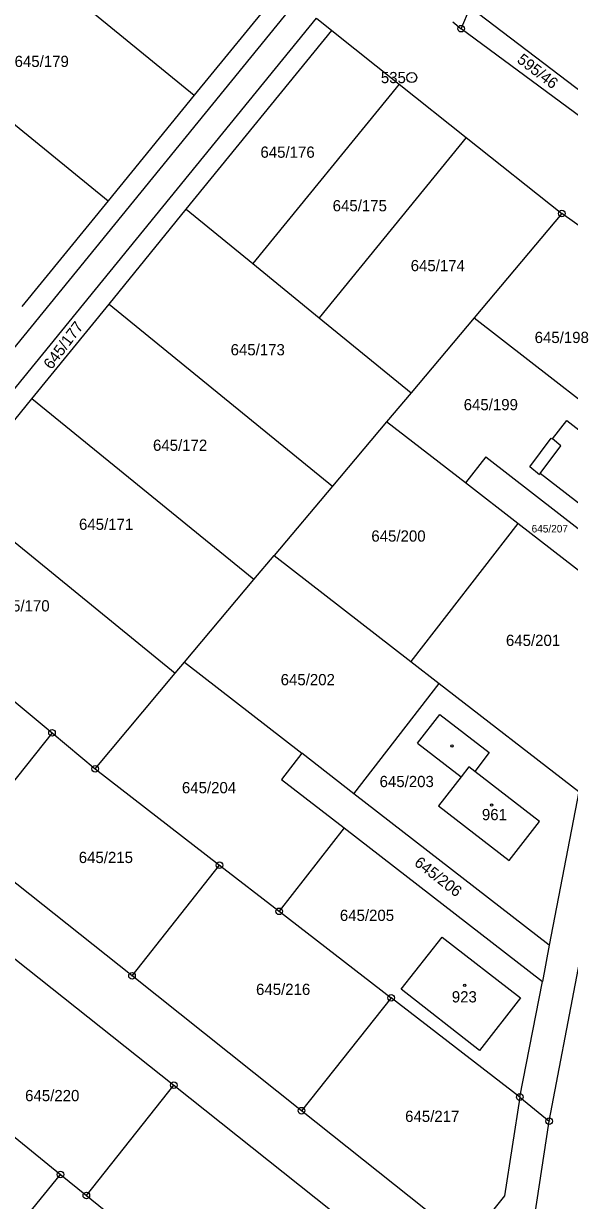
# Model space of a CAD drawing. Extents: x -738131 to -734179, y -1033447 to -1030078.
# Drawn here: x -735741.5 to -735658.8, y -1032709.1 to -1032530.8 of the extents above; entities that cross this region are included whole.
import ezdxf

# ---------------------------------------------------------------- set-up
doc = ezdxf.new("R2010")
doc.units = 0
for name, color, linetype in [('Vrstva 1', 7, 'Continuous'), ('Vrstva 2', 7, 'Continuous'), ('Vrstva 4', 7, 'Continuous'), ('Vrstva 5', 7, 'Continuous'), ('Vrstva 8', 7, 'Continuous')]:
    doc.layers.add(name, color=color, linetype=linetype)

msp = doc.modelspace()

# ---------------------------------------------------------------- linework, layer by layer
at = {"layer": 'Vrstva 1'}
for points in [[(-735749.18, -1032514.31), (-735715.63, -1032541.65)], [(-735702.58, -1032525.63), (-735715.63, -1032541.65)], [(-735700.24, -1032527.51), (-735768.99, -1032611.83)], [(-735675.2, -1032531.59), (-735673.83, -1032528.38)], [(-735649.22, -1032547.12), (-735673.83, -1032528.38)], [(-735765.88, -1032614.34), (-735697.13, -1032530.02)], [(-735697.13, -1032530.02), (-735694.79, -1032531.88)], [(-735676.47, -1032530.53), (-735675.2, -1032531.59)], [(-735759.84, -1032532.28), (-735728.69, -1032557.67)], [(-735716.85, -1032558.95), (-735694.79, -1032531.88)], [(-735694.79, -1032531.88), (-735684.61, -1032539.97)], [(-735650.5, -1032549.86), (-735675.2, -1032531.59)], [(-735684.61, -1032539.97), (-735706.78, -1032567.16)], [(-735684.61, -1032539.97), (-735674.44, -1032548.06)], [(-735715.63, -1032541.65), (-735728.69, -1032557.67)], [(-735674.44, -1032548.06), (-735696.7, -1032575.37)], [(-735674.44, -1032548.06), (-735659.94, -1032559.59)], [(-735728.69, -1032557.67), (-735741.74, -1032573.69)], [(-735728.55, -1032573.29), (-735716.85, -1032558.95)], [(-735716.85, -1032558.95), (-735706.78, -1032567.16)], [(-735659.94, -1032559.59), (-735673.23, -1032575.36)], [(-735636.96, -1032575.9), (-735659.94, -1032559.59)], [(-735706.78, -1032567.16), (-735696.7, -1032575.37)], [(-735740.24, -1032587.63), (-735728.55, -1032573.29)], [(-735728.55, -1032573.29), (-735694.69, -1032600.88)], [(-735696.7, -1032575.37), (-735682.78, -1032586.72)], [(-735673.23, -1032575.36), (-735682.78, -1032586.72)], [(-735673.23, -1032575.36), (-735645.02, -1032597.27)], [(-735751.92, -1032601.97), (-735740.24, -1032587.63)], [(-735706.61, -1032615.04), (-735740.24, -1032587.63)], [(-735682.78, -1032586.72), (-735686.5, -1032591.14)], [(-735686.5, -1032591.14), (-735694.69, -1032600.88)], [(-735674.55, -1032600.39), (-735686.5, -1032591.14)], [(-735661.39, -1032593.73), (-735659.19, -1032590.91)], [(-735659.19, -1032590.91), (-735649.78, -1032598.25)], [(-735664.82, -1032597.96), (-735661.57, -1032593.59)], [(-735661.57, -1032593.59), (-735661.39, -1032593.73)], [(-735671.49, -1032596.44), (-735674.55, -1032600.39)], [(-735671.49, -1032596.44), (-735649.81, -1032613.23)], [(-735663.35, -1032599.14), (-735664.82, -1032597.96)], [(-735663.21, -1032598.96), (-735663.35, -1032599.14)], [(-735655.2, -1032605.19), (-735663.21, -1032598.96)], [(-735694.69, -1032600.88), (-735703.54, -1032611.4)], [(-735666.64, -1032606.51), (-735674.55, -1032600.39)], [(-735751.92, -1032601.97), (-735718.51, -1032629.19)], [(-735666.64, -1032606.51), (-735682.85, -1032627.43)], [(-735651.16, -1032618.51), (-735666.64, -1032606.51)], [(-735706.61, -1032615.04), (-735703.54, -1032611.4)], [(-735703.54, -1032611.4), (-735682.85, -1032627.43)], [(-735717.14, -1032627.55), (-735706.61, -1032615.04)], [(-735763.57, -1032616.26), (-735737.19, -1032638.25)], [(-735718.51, -1032629.19), (-735717.14, -1032627.55)], [(-735717.14, -1032627.55), (-735699.35, -1032641.34)], [(-735682.85, -1032627.43), (-735678.53, -1032630.78)], [(-735730.67, -1032643.69), (-735718.51, -1032629.19)], [(-735691.45, -1032647.46), (-735678.53, -1032630.78)], [(-735678.53, -1032630.78), (-735657.4, -1032647.13)], [(-735661.86, -1032697.05), (-735649.31, -1032631.3)], [(-735681.8, -1032639.8), (-735678.43, -1032635.45)], [(-735678.43, -1032635.45), (-735670.94, -1032641.23)], [(-735737.19, -1032638.25), (-735750.44, -1032654.92)], [(-735737.19, -1032638.25), (-735730.67, -1032643.69)], [(-735681.8, -1032639.8), (-735675.21, -1032644.89)], [(-735699.35, -1032641.34), (-735702.42, -1032645.29)], [(-735691.45, -1032647.46), (-735699.35, -1032641.34)], [(-735670.94, -1032641.23), (-735673.15, -1032644.08)], [(-735730.67, -1032643.69), (-735711.8, -1032658.29)], [(-735702.42, -1032645.29), (-735692.92, -1032652.64)], [(-735675.21, -1032644.89), (-735678.62, -1032649.28)], [(-735663.33, -1032651.69), (-735673.15, -1032644.08)], [(-735657.4, -1032647.13), (-735661.85, -1032670.39)], [(-735661.85, -1032670.39), (-735691.45, -1032647.46)], [(-735678.62, -1032649.28), (-735667.91, -1032657.57)], [(-735667.91, -1032657.57), (-735663.33, -1032651.69)], [(-735692.92, -1032652.64), (-735702.78, -1032665.27)], [(-735692.92, -1032652.64), (-735662.9, -1032675.9)], [(-735725.07, -1032675.04), (-735750.44, -1032654.92)], [(-735725.07, -1032675.04), (-735711.8, -1032658.29)], [(-735711.8, -1032658.29), (-735702.78, -1032665.27)], [(-735702.78, -1032665.27), (-735685.82, -1032678.36)], [(-735684.27, -1032677.07), (-735678.09, -1032669.18)], [(-735678.09, -1032669.18), (-735666.23, -1032678.4)], [(-735661.85, -1032670.39), (-735662.9, -1032675.9)], [(-735742.82, -1032672.47), (-735718.72, -1032691.62)], [(-735699.39, -1032695.47), (-735725.07, -1032675.04)], [(-735672.42, -1032686.33), (-735684.27, -1032677.07)], [(-735666.32, -1032693.4), (-735662.9, -1032675.9)], [(-735685.82, -1032678.36), (-735699.39, -1032695.47)], [(-735666.32, -1032693.4), (-735685.82, -1032678.36)], [(-735666.23, -1032678.4), (-735672.42, -1032686.33)], [(-735752.99, -1032691.26), (-735735.91, -1032705.13)], [(-735731.99, -1032708.31), (-735718.72, -1032691.62)], [(-735718.72, -1032691.62), (-735692.5, -1032712.44)], [(-735666.32, -1032693.4), (-735668.63, -1032708.38)], [(-735666.32, -1032693.4), (-735661.86, -1032697.05)], [(-735678.36, -1032712.2), (-735699.39, -1032695.47)], [(-735671.11, -1032757.76), (-735661.86, -1032697.05)], [(-735757.55, -1032731.68), (-735735.91, -1032705.13)], [(-735735.91, -1032705.13), (-735731.99, -1032708.31)], [(-735731.99, -1032708.31), (-735718.83, -1032718.99)], [(-735668.63, -1032708.38), (-735672.41, -1032713.13)]]:
    msp.add_lwpolyline(points, dxfattribs=at)
at = {"layer": 'Vrstva 4'}
for points in [[(-735660.1, -1032594.77), (-735661.39, -1032593.73)], [(-735663.21, -1032598.96), (-735660.1, -1032594.77)], [(-735674.04, -1032643.39), (-735675.21, -1032644.89)], [(-735673.15, -1032644.08), (-735674.04, -1032643.39)]]:
    msp.add_lwpolyline(points, dxfattribs=at)
at = {"layer": 'Vrstva 5'}
for centre in [(-735676.61, -1032640.23), (-735670.59, -1032649.17), (-735674.65, -1032676.48)]:
    msp.add_circle(centre, 0.175, dxfattribs=at)
at = {"layer": 'Vrstva 8'}
for centre, radius in [((-735675.2, -1032531.59), 0.5), ((-735675.2, -1032531.59), 0.0303), ((-735682.69, -1032538.99), 0.75), ((-735682.69, -1032538.99), 0.03), ((-735659.94, -1032559.59), 0.5), ((-735659.94, -1032559.59), 0.0303), ((-735737.19, -1032638.25), 0.5), ((-735737.19, -1032638.25), 0.0303), ((-735730.67, -1032643.69), 0.5), ((-735730.67, -1032643.69), 0.0303), ((-735711.8, -1032658.29), 0.5), ((-735711.8, -1032658.29), 0.0303), ((-735702.78, -1032665.27), 0.5), ((-735702.78, -1032665.27), 0.0303), ((-735725.07, -1032675.04), 0.5), ((-735725.07, -1032675.04), 0.0303), ((-735685.82, -1032678.36), 0.5), ((-735685.82, -1032678.36), 0.0303), ((-735718.72, -1032691.62), 0.5), ((-735718.72, -1032691.62), 0.0303), ((-735666.32, -1032693.4), 0.5), ((-735666.32, -1032693.4), 0.0303), ((-735699.39, -1032695.47), 0.5), ((-735699.39, -1032695.47), 0.0303), ((-735661.86, -1032697.05), 0.5), ((-735661.86, -1032697.05), 0.0303), ((-735735.91, -1032705.13), 0.5), ((-735735.91, -1032705.13), 0.0303), ((-735731.99, -1032708.31), 0.5), ((-735731.99, -1032708.31), 0.0303)]:
    msp.add_circle(centre, radius, dxfattribs=at)

# ---------------------------------------------------------------- texts
at = {"layer": 'Vrstva 2'}
for s, height, p in [('645/179', 1.7, (-735742.86, -1032537.39)), ('645/176', 1.7, (-735705.61, -1032551.14)), ('645/175', 1.7, (-735694.67, -1032559.25)), ('645/174', 1.7, (-735682.85, -1032568.32)), ('645/198', 1.7, (-735664.07, -1032579.2)), ('645/173', 1.7, (-735710.13, -1032581.06)), ('645/199', 1.7, (-735674.82, -1032589.38)), ('645/172', 1.7, (-735721.89, -1032595.53)), ('645/171', 1.7, (-735733.1, -1032607.5)), ('645/200', 1.7, (-735688.81, -1032609.28)), ('645/207', 1.14, (-735664.53, -1032607.89)), ('645/170', 1.7, (-735745.77, -1032619.85)), ('645/201', 1.7, (-735668.42, -1032625.08)), ('645/202', 1.7, (-735702.55, -1032631.03)), ('645/203', 1.7, (-735687.56, -1032646.46)), ('645/204', 1.7, (-735717.51, -1032647.39)), ('961', 1.7, (-735672.06, -1032651.47)), ('645/215', 1.7, (-735733.14, -1032657.96)), ('645/205', 1.7, (-735693.58, -1032666.73)), ('645/216', 1.7, (-735706.28, -1032677.94)), ('923', 1.7, (-735676.62, -1032679.07)), ('645/220', 1.7, (-735741.26, -1032694.03)), ('645/217', 1.7, (-735683.69, -1032697.17))]:
    msp.add_text(s, height=height, dxfattribs=at).set_placement(p)
for s, rotation, p in [('595/46', 322.4393, (-735666.87, -1032536.57)), ('645/177', 53.0428, (-735737.27, -1032583.32)), ('645/206', 322.3644, (-735682.44, -1032658.18))]:
    msp.add_text(s, height=1.7, rotation=rotation, dxfattribs=at).set_placement(p)
at = {"layer": 'Vrstva 8'}
msp.add_text('535', height=1.7, dxfattribs=at).set_placement((-735687.37, -1032539.84))

doc.saveas('drawing.dxf')
